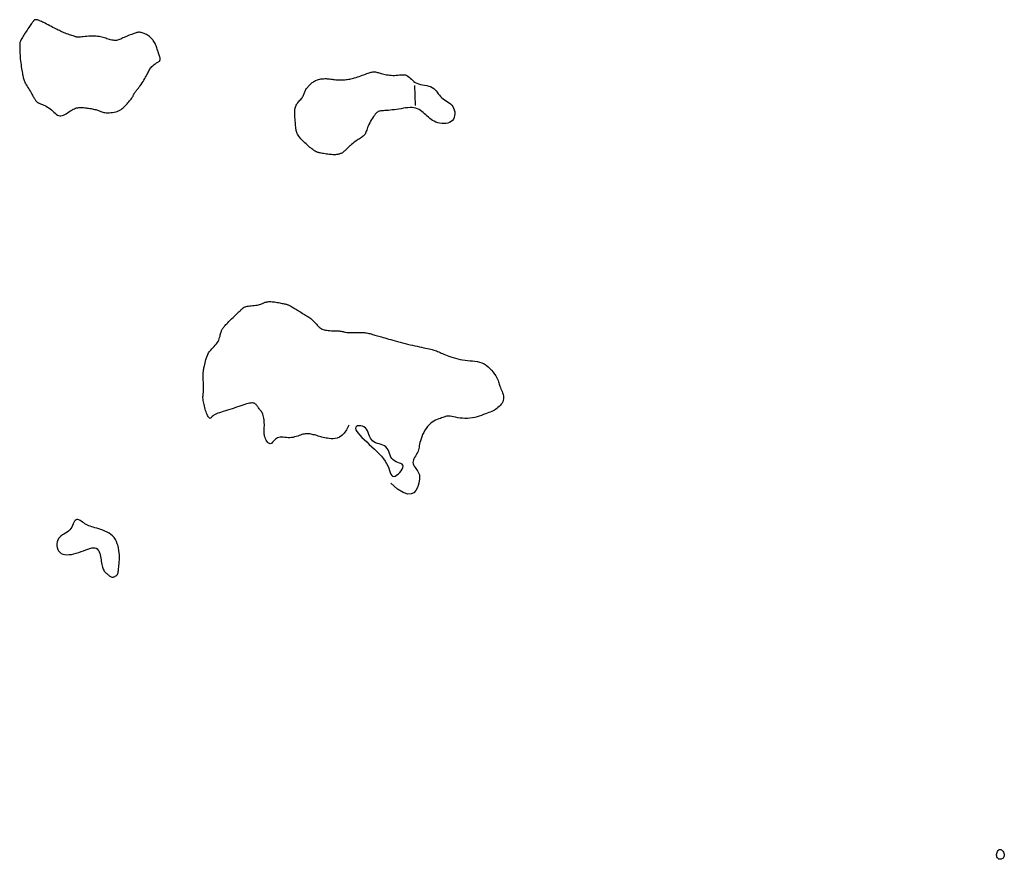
# Model space of a CAD drawing. Header units: millimetres. Extents: x 32690613 to 32693367, y 5343692 to 5344708.
# Tile 863 of 1009: x 32693208 to 32693258, y 5344153 to 5344196. Entities that reach past the tile are written whole.
import ezdxf

# ---------------------------------------------------------------- set-up
doc = ezdxf.new("R2010")
doc.units = ezdxf.units.MM
doc.header["$LTSCALE"] = 20
doc.layers.add('02-DGM_HL_492.00', color=82, linetype='Continuous')
doc.layers.add('02-DGM_HL_492.50', color=92, linetype='Continuous')

msp = doc.modelspace()

# ---------------------------------------------------------------- linework, layer by layer
at = {"layer": '02-DGM_HL_492.00', "elevation": 492, "flags": 128}
msp.add_lwpolyline([(32693212.118, 5344170.107), (32693212.027, 5344170.133), (32693211.943, 5344170.159), (32693211.865, 5344170.183), (32693211.791, 5344170.209), (32693211.722, 5344170.235), (32693211.655, 5344170.265), (32693211.59, 5344170.297), (32693211.526, 5344170.334), (32693211.462, 5344170.375), (32693211.398, 5344170.418), (32693211.336, 5344170.46), (32693211.276, 5344170.498), (32693211.219, 5344170.528), (32693211.166, 5344170.546), (32693211.117, 5344170.551), (32693211.073, 5344170.538), (32693211.035, 5344170.506), (32693211.001, 5344170.457), (32693210.968, 5344170.396), (32693210.935, 5344170.325), (32693210.9, 5344170.248), (32693210.861, 5344170.171), (32693210.814, 5344170.095), (32693210.759, 5344170.026), (32693210.694, 5344169.965), (32693210.622, 5344169.912), (32693210.544, 5344169.864), (32693210.465, 5344169.816), (32693210.387, 5344169.768), (32693210.314, 5344169.715), (32693210.248, 5344169.656), (32693210.193, 5344169.587), (32693210.15, 5344169.506), (32693210.122, 5344169.417), (32693210.107, 5344169.322), (32693210.106, 5344169.225), (32693210.12, 5344169.131), (32693210.148, 5344169.042), (32693210.19, 5344168.961), (32693210.248, 5344168.894), (32693210.32, 5344168.842), (32693210.405, 5344168.805), (32693210.501, 5344168.782), (32693210.607, 5344168.772), (32693210.72, 5344168.775), (32693210.838, 5344168.788), (32693210.96, 5344168.811), (32693211.084, 5344168.843), (32693211.207, 5344168.883), (32693211.329, 5344168.927), (32693211.447, 5344168.973), (32693211.561, 5344169.018), (32693211.67, 5344169.059), (32693211.772, 5344169.093), (32693211.865, 5344169.117), (32693211.948, 5344169.127), (32693212.021, 5344169.122), (32693212.083, 5344169.103), (32693212.137, 5344169.071), (32693212.181, 5344169.027), (32693212.219, 5344168.973), (32693212.25, 5344168.91), (32693212.275, 5344168.841), (32693212.296, 5344168.765), (32693212.313, 5344168.686), (32693212.327, 5344168.604), (32693212.339, 5344168.522), (32693212.35, 5344168.439), (32693212.361, 5344168.359), (32693212.373, 5344168.282), (32693212.387, 5344168.21), (32693212.404, 5344168.144), (32693212.423, 5344168.086), (32693212.446, 5344168.035), (32693212.472, 5344167.99), (32693212.5, 5344167.95), (32693212.529, 5344167.914), (32693212.56, 5344167.881), (32693212.592, 5344167.849), (32693212.625, 5344167.819), (32693212.657, 5344167.789), (32693212.69, 5344167.76), (32693212.722, 5344167.733), (32693212.754, 5344167.707), (32693212.786, 5344167.685), (32693212.818, 5344167.666), (32693212.85, 5344167.653), (32693212.882, 5344167.644), (32693212.913, 5344167.641), (32693212.944, 5344167.643), (32693212.974, 5344167.65), (32693213.002, 5344167.66), (32693213.029, 5344167.672), (32693213.054, 5344167.685), (32693213.076, 5344167.699), (32693213.096, 5344167.713), (32693213.113, 5344167.725), (32693213.128, 5344167.737), (32693213.139, 5344167.747), (32693213.149, 5344167.756), (32693213.157, 5344167.764), (32693213.163, 5344167.772), (32693213.168, 5344167.78), (32693213.173, 5344167.787), (32693213.176, 5344167.794), (32693213.179, 5344167.801), (32693213.182, 5344167.808), (32693213.184, 5344167.815), (32693213.186, 5344167.823), (32693213.188, 5344167.831), (32693213.19, 5344167.839), (32693213.192, 5344167.848), (32693213.195, 5344167.857), (32693213.197, 5344167.869), (32693213.2, 5344167.885), (32693213.203, 5344167.905), (32693213.207, 5344167.932), (32693213.212, 5344167.968), (32693213.218, 5344168.013), (32693213.226, 5344168.07), (32693213.234, 5344168.139), (32693213.243, 5344168.22), (32693213.251, 5344168.31), (32693213.258, 5344168.409), (32693213.262, 5344168.515), (32693213.264, 5344168.626), (32693213.261, 5344168.742), (32693213.254, 5344168.86), (32693213.24, 5344168.979), (32693213.22, 5344169.098), (32693213.193, 5344169.215), (32693213.158, 5344169.329), (32693213.114, 5344169.438), (32693213.06, 5344169.541), (32693212.997, 5344169.636), (32693212.922, 5344169.721), (32693212.837, 5344169.796), (32693212.742, 5344169.861), (32693212.641, 5344169.918), (32693212.535, 5344169.967), (32693212.428, 5344170.009), (32693212.321, 5344170.046), (32693212.217, 5344170.078)], close=True, dxfattribs=at)
at = {"layer": '02-DGM_HL_492.50', "elevation": 492.5, "flags": 128}
for points in [[(32693211.997, 5344194.942), (32693211.906, 5344194.942), (32693211.811, 5344194.939), (32693211.715, 5344194.934), (32693211.62, 5344194.927), (32693211.527, 5344194.919), (32693211.441, 5344194.911), (32693211.362, 5344194.903), (32693211.294, 5344194.897), (32693211.237, 5344194.893), (32693211.191, 5344194.892), (32693211.152, 5344194.892), (32693211.118, 5344194.896), (32693211.085, 5344194.901), (32693211.052, 5344194.91), (32693211.016, 5344194.921), (32693210.974, 5344194.935), (32693210.924, 5344194.951), (32693210.867, 5344194.97), (32693210.804, 5344194.991), (32693210.738, 5344195.014), (32693210.669, 5344195.038), (32693210.6, 5344195.063), (32693210.532, 5344195.089), (32693210.467, 5344195.114), (32693210.405, 5344195.14), (32693210.346, 5344195.165), (32693210.289, 5344195.191), (32693210.233, 5344195.218), (32693210.175, 5344195.247), (32693210.115, 5344195.277), (32693210.052, 5344195.31), (32693209.984, 5344195.345), (32693209.91, 5344195.384), (32693209.832, 5344195.424), (32693209.751, 5344195.466), (32693209.67, 5344195.508), (32693209.591, 5344195.548), (32693209.515, 5344195.587), (32693209.444, 5344195.622), (32693209.38, 5344195.653), (32693209.325, 5344195.68), (32693209.278, 5344195.701), (32693209.238, 5344195.718), (32693209.205, 5344195.731), (32693209.177, 5344195.742), (32693209.154, 5344195.75), (32693209.134, 5344195.756), (32693209.117, 5344195.76), (32693209.102, 5344195.763), (32693209.089, 5344195.766), (32693209.077, 5344195.768), (32693209.067, 5344195.769), (32693209.057, 5344195.77), (32693209.048, 5344195.77), (32693209.04, 5344195.77), (32693209.031, 5344195.769), (32693209.023, 5344195.769), (32693209.015, 5344195.768), (32693209.008, 5344195.766), (32693209, 5344195.765), (32693208.992, 5344195.762), (32693208.984, 5344195.759), (32693208.977, 5344195.756), (32693208.969, 5344195.751), (32693208.961, 5344195.746), (32693208.953, 5344195.739), (32693208.944, 5344195.73), (32693208.932, 5344195.717), (32693208.919, 5344195.701), (32693208.903, 5344195.68), (32693208.883, 5344195.653), (32693208.859, 5344195.62), (32693208.831, 5344195.581), (32693208.799, 5344195.535), (32693208.764, 5344195.484), (32693208.726, 5344195.429), (32693208.686, 5344195.37), (32693208.644, 5344195.309), (32693208.602, 5344195.245), (32693208.56, 5344195.181), (32693208.519, 5344195.117), (32693208.479, 5344195.054), (32693208.44, 5344194.992), (32693208.404, 5344194.933), (32693208.37, 5344194.876), (32693208.339, 5344194.823), (32693208.312, 5344194.774), (32693208.289, 5344194.73), (32693208.271, 5344194.691), (32693208.256, 5344194.657), (32693208.245, 5344194.623), (32693208.238, 5344194.589), (32693208.233, 5344194.553), (32693208.231, 5344194.512), (32693208.23, 5344194.463), (32693208.23, 5344194.406), (32693208.232, 5344194.338), (32693208.234, 5344194.261), (32693208.237, 5344194.176), (32693208.242, 5344194.084), (32693208.247, 5344193.988), (32693208.254, 5344193.888), (32693208.262, 5344193.788), (32693208.272, 5344193.687), (32693208.284, 5344193.588), (32693208.296, 5344193.491), (32693208.31, 5344193.398), (32693208.323, 5344193.308), (32693208.337, 5344193.224), (32693208.351, 5344193.145), (32693208.364, 5344193.072), (32693208.376, 5344193.006), (32693208.387, 5344192.947), (32693208.397, 5344192.895), (32693208.408, 5344192.847), (32693208.42, 5344192.801), (32693208.434, 5344192.756), (32693208.451, 5344192.71), (32693208.471, 5344192.661), (32693208.497, 5344192.608), (32693208.528, 5344192.548), (32693208.563, 5344192.484), (32693208.602, 5344192.417), (32693208.643, 5344192.347), (32693208.685, 5344192.277), (32693208.727, 5344192.208), (32693208.767, 5344192.141), (32693208.806, 5344192.077), (32693208.841, 5344192.019), (32693208.872, 5344191.965), (32693208.901, 5344191.916), (32693208.926, 5344191.872), (32693208.95, 5344191.832), (32693208.971, 5344191.796), (32693208.989, 5344191.764), (32693209.006, 5344191.737), (32693209.022, 5344191.712), (32693209.036, 5344191.692), (32693209.049, 5344191.674), (32693209.061, 5344191.659), (32693209.072, 5344191.646), (32693209.083, 5344191.634), (32693209.094, 5344191.624), (32693209.105, 5344191.615), (32693209.116, 5344191.607), (32693209.128, 5344191.599), (32693209.142, 5344191.591), (32693209.16, 5344191.582), (32693209.182, 5344191.571), (32693209.208, 5344191.56), (32693209.241, 5344191.546), (32693209.281, 5344191.53), (32693209.329, 5344191.511), (32693209.383, 5344191.488), (32693209.443, 5344191.462), (32693209.507, 5344191.433), (32693209.573, 5344191.399), (32693209.641, 5344191.36), (32693209.708, 5344191.317), (32693209.774, 5344191.269), (32693209.837, 5344191.215), (32693209.898, 5344191.159), (32693209.957, 5344191.103), (32693210.015, 5344191.049), (32693210.073, 5344191.001), (32693210.131, 5344190.961), (32693210.19, 5344190.931), (32693210.25, 5344190.916), (32693210.312, 5344190.915), (32693210.375, 5344190.928), (32693210.44, 5344190.952), (32693210.505, 5344190.984), (32693210.57, 5344191.023), (32693210.635, 5344191.065), (32693210.698, 5344191.108), (32693210.76, 5344191.15), (32693210.82, 5344191.188), (32693210.878, 5344191.222), (32693210.936, 5344191.251), (32693210.992, 5344191.277), (32693211.048, 5344191.298), (32693211.104, 5344191.315), (32693211.16, 5344191.328), (32693211.217, 5344191.337), (32693211.276, 5344191.342), (32693211.335, 5344191.343), (32693211.396, 5344191.341), (32693211.457, 5344191.336), (32693211.519, 5344191.329), (32693211.582, 5344191.321), (32693211.644, 5344191.311), (32693211.707, 5344191.301), (32693211.77, 5344191.291), (32693211.832, 5344191.281), (32693211.894, 5344191.27), (32693211.953, 5344191.259), (32693212.011, 5344191.247), (32693212.066, 5344191.235), (32693212.117, 5344191.221), (32693212.165, 5344191.206), (32693212.209, 5344191.19), (32693212.25, 5344191.173), (32693212.29, 5344191.156), (32693212.331, 5344191.139), (32693212.374, 5344191.123), (32693212.42, 5344191.108), (32693212.472, 5344191.095), (32693212.531, 5344191.085), (32693212.598, 5344191.078), (32693212.672, 5344191.074), (32693212.75, 5344191.075), (32693212.832, 5344191.079), (32693212.915, 5344191.087), (32693212.997, 5344191.1), (32693213.078, 5344191.118), (32693213.154, 5344191.141), (32693213.224, 5344191.169), (32693213.289, 5344191.203), (32693213.35, 5344191.24), (32693213.407, 5344191.281), (32693213.46, 5344191.326), (32693213.51, 5344191.373), (32693213.559, 5344191.421), (32693213.606, 5344191.471), (32693213.652, 5344191.522), (32693213.697, 5344191.573), (32693213.741, 5344191.623), (32693213.781, 5344191.673), (32693213.819, 5344191.721), (32693213.854, 5344191.766), (32693213.885, 5344191.81), (32693213.911, 5344191.849), (32693213.933, 5344191.886), (32693213.95, 5344191.919), (32693213.965, 5344191.948), (32693213.977, 5344191.976), (32693213.988, 5344192.001), (32693213.998, 5344192.025), (32693214.009, 5344192.047), (32693214.021, 5344192.069), (32693214.035, 5344192.09), (32693214.052, 5344192.112), (32693214.071, 5344192.136), (32693214.094, 5344192.163), (32693214.12, 5344192.193), (32693214.15, 5344192.229), (32693214.184, 5344192.271), (32693214.222, 5344192.319), (32693214.265, 5344192.376), (32693214.311, 5344192.439), (32693214.359, 5344192.507), (32693214.408, 5344192.579), (32693214.457, 5344192.652), (32693214.504, 5344192.725), (32693214.548, 5344192.796), (32693214.588, 5344192.864), (32693214.622, 5344192.928), (32693214.653, 5344192.987), (32693214.68, 5344193.042), (32693214.705, 5344193.094), (32693214.729, 5344193.143), (32693214.753, 5344193.189), (32693214.779, 5344193.234), (32693214.807, 5344193.277), (32693214.838, 5344193.32), (32693214.872, 5344193.361), (32693214.909, 5344193.401), (32693214.947, 5344193.439), (32693214.986, 5344193.475), (32693215.025, 5344193.508), (32693215.064, 5344193.538), (32693215.102, 5344193.566), (32693215.139, 5344193.59), (32693215.173, 5344193.611), (32693215.205, 5344193.63), (32693215.234, 5344193.648), (32693215.26, 5344193.665), (32693215.282, 5344193.683), (32693215.299, 5344193.701), (32693215.312, 5344193.722), (32693215.321, 5344193.744), (32693215.324, 5344193.768), (32693215.324, 5344193.794), (32693215.321, 5344193.82), (32693215.316, 5344193.847), (32693215.309, 5344193.874), (32693215.301, 5344193.899), (32693215.293, 5344193.924), (32693215.285, 5344193.947), (32693215.277, 5344193.969), (32693215.269, 5344193.991), (32693215.26, 5344194.015), (32693215.251, 5344194.04), (32693215.241, 5344194.069), (32693215.231, 5344194.102), (32693215.218, 5344194.141), (32693215.204, 5344194.185), (32693215.189, 5344194.234), (32693215.172, 5344194.287), (32693215.154, 5344194.342), (32693215.133, 5344194.399), (32693215.112, 5344194.457), (32693215.088, 5344194.514), (32693215.063, 5344194.568), (32693215.036, 5344194.62), (32693215.007, 5344194.668), (32693214.976, 5344194.715), (32693214.943, 5344194.758), (32693214.907, 5344194.8), (32693214.868, 5344194.839), (32693214.826, 5344194.877), (32693214.781, 5344194.914), (32693214.732, 5344194.949), (32693214.681, 5344194.983), (32693214.628, 5344195.015), (32693214.574, 5344195.044), (32693214.52, 5344195.07), (32693214.467, 5344195.092), (32693214.416, 5344195.11), (32693214.367, 5344195.123), (32693214.321, 5344195.131), (32693214.278, 5344195.134), (32693214.235, 5344195.133), (32693214.194, 5344195.128), (32693214.151, 5344195.119), (32693214.106, 5344195.106), (32693214.059, 5344195.091), (32693214.007, 5344195.073), (32693213.951, 5344195.053), (32693213.891, 5344195.03), (32693213.828, 5344195.007), (32693213.762, 5344194.982), (32693213.696, 5344194.956), (32693213.63, 5344194.929), (32693213.565, 5344194.902), (32693213.502, 5344194.874), (32693213.442, 5344194.847), (32693213.385, 5344194.821), (32693213.329, 5344194.796), (32693213.275, 5344194.773), (32693213.221, 5344194.754), (32693213.168, 5344194.739), (32693213.113, 5344194.728), (32693213.058, 5344194.723), (32693213.001, 5344194.724), (32693212.942, 5344194.73), (32693212.882, 5344194.741), (32693212.821, 5344194.755), (32693212.759, 5344194.772), (32693212.696, 5344194.791), (32693212.633, 5344194.812), (32693212.57, 5344194.832), (32693212.507, 5344194.852), (32693212.442, 5344194.871), (32693212.377, 5344194.889), (32693212.308, 5344194.905), (32693212.237, 5344194.919), (32693212.162, 5344194.93), (32693212.082, 5344194.937)], [(32693223.209, 5344192.721), (32693223.262, 5344192.74), (32693223.318, 5344192.756), (32693223.378, 5344192.77), (32693223.44, 5344192.781), (32693223.503, 5344192.789), (32693223.568, 5344192.794), (32693223.632, 5344192.796), (32693223.695, 5344192.796), (32693223.757, 5344192.792), (32693223.818, 5344192.787), (32693223.878, 5344192.779), (32693223.937, 5344192.771), (32693223.997, 5344192.762), (32693224.058, 5344192.753), (32693224.119, 5344192.746), (32693224.182, 5344192.739), (32693224.246, 5344192.735), (32693224.312, 5344192.732), (32693224.379, 5344192.731), (32693224.446, 5344192.732), (32693224.513, 5344192.735), (32693224.58, 5344192.739), (32693224.645, 5344192.744), (32693224.708, 5344192.75), (32693224.769, 5344192.758), (32693224.829, 5344192.767), (32693224.889, 5344192.777), (32693224.949, 5344192.789), (32693225.01, 5344192.803), (32693225.073, 5344192.819), (32693225.14, 5344192.838), (32693225.21, 5344192.859), (32693225.285, 5344192.884), (32693225.364, 5344192.91), (32693225.444, 5344192.938), (32693225.524, 5344192.967), (32693225.603, 5344192.995), (32693225.679, 5344193.022), (32693225.75, 5344193.047), (32693225.816, 5344193.07), (32693225.874, 5344193.09), (32693225.925, 5344193.106), (32693225.971, 5344193.119), (32693226.013, 5344193.128), (32693226.052, 5344193.135), (32693226.089, 5344193.138), (32693226.124, 5344193.139), (32693226.161, 5344193.136), (32693226.198, 5344193.131), (32693226.237, 5344193.124), (32693226.279, 5344193.114), (32693226.323, 5344193.102), (32693226.371, 5344193.089), (32693226.423, 5344193.074), (32693226.479, 5344193.059), (32693226.539, 5344193.043), (32693226.605, 5344193.026), (32693226.675, 5344193.01), (32693226.749, 5344192.996), (32693226.827, 5344192.982), (32693226.907, 5344192.972), (32693226.988, 5344192.964), (32693227.071, 5344192.96), (32693227.154, 5344192.961), (32693227.237, 5344192.967), (32693227.32, 5344192.975), (32693227.401, 5344192.984), (32693227.48, 5344192.991), (32693227.556, 5344192.995), (32693227.63, 5344192.991), (32693227.7, 5344192.98), (32693227.766, 5344192.957), (32693227.828, 5344192.922), (32693227.886, 5344192.877), (32693227.944, 5344192.825), (32693228.003, 5344192.768), (32693228.064, 5344192.711), (32693228.13, 5344192.655), (32693228.202, 5344192.604), (32693228.282, 5344192.56), (32693228.371, 5344192.527), (32693228.468, 5344192.501), (32693228.57, 5344192.481), (32693228.673, 5344192.463), (32693228.776, 5344192.444), (32693228.876, 5344192.421), (32693228.969, 5344192.393), (32693229.054, 5344192.354), (32693229.129, 5344192.305), (32693229.195, 5344192.246), (32693229.254, 5344192.18), (32693229.309, 5344192.109), (32693229.362, 5344192.036), (32693229.416, 5344191.964), (32693229.472, 5344191.895), (32693229.533, 5344191.831), (32693229.602, 5344191.775), (32693229.675, 5344191.724), (32693229.751, 5344191.676), (32693229.828, 5344191.629), (32693229.903, 5344191.58), (32693229.973, 5344191.526), (32693230.038, 5344191.465), (32693230.093, 5344191.394), (32693230.137, 5344191.312), (32693230.169, 5344191.222), (32693230.189, 5344191.126), (32693230.196, 5344191.028), (32693230.188, 5344190.932), (32693230.167, 5344190.84), (32693230.131, 5344190.757), (32693230.079, 5344190.685), (32693230.011, 5344190.627), (32693229.93, 5344190.584), (32693229.839, 5344190.554), (32693229.74, 5344190.536), (32693229.638, 5344190.53), (32693229.533, 5344190.534), (32693229.431, 5344190.549), (32693229.332, 5344190.572), (32693229.241, 5344190.604), (32693229.156, 5344190.642), (32693229.077, 5344190.687), (32693229.003, 5344190.737), (32693228.932, 5344190.79), (32693228.864, 5344190.847), (32693228.798, 5344190.906), (32693228.733, 5344190.966), (32693228.668, 5344191.026), (32693228.602, 5344191.084), (32693228.534, 5344191.139), (32693228.464, 5344191.191), (32693228.39, 5344191.237), (32693228.311, 5344191.275), (32693228.226, 5344191.306), (32693228.135, 5344191.326), (32693228.038, 5344191.336), (32693227.934, 5344191.336), (32693227.825, 5344191.329), (32693227.713, 5344191.316), (32693227.598, 5344191.299), (32693227.483, 5344191.279), (32693227.368, 5344191.26), (32693227.255, 5344191.242), (32693227.144, 5344191.226), (32693227.038, 5344191.214), (32693226.936, 5344191.203), (32693226.84, 5344191.195), (32693226.749, 5344191.188), (32693226.666, 5344191.182), (32693226.591, 5344191.177), (32693226.524, 5344191.171), (32693226.466, 5344191.165), (32693226.415, 5344191.158), (32693226.371, 5344191.147), (32693226.331, 5344191.131), (32693226.294, 5344191.11), (32693226.257, 5344191.082), (32693226.22, 5344191.046), (32693226.18, 5344190.999), (32693226.136, 5344190.943), (32693226.09, 5344190.877), (32693226.042, 5344190.804), (32693225.993, 5344190.726), (32693225.946, 5344190.645), (32693225.901, 5344190.563), (32693225.86, 5344190.483), (32693225.824, 5344190.405), (32693225.795, 5344190.333), (32693225.77, 5344190.266), (32693225.748, 5344190.203), (32693225.729, 5344190.146), (32693225.71, 5344190.092), (32693225.689, 5344190.044), (32693225.666, 5344189.999), (32693225.639, 5344189.958), (32693225.607, 5344189.922), (32693225.569, 5344189.887), (32693225.527, 5344189.855), (32693225.481, 5344189.824), (32693225.431, 5344189.793), (32693225.379, 5344189.761), (32693225.325, 5344189.728), (32693225.269, 5344189.691), (32693225.212, 5344189.652), (32693225.154, 5344189.609), (32693225.097, 5344189.565), (32693225.041, 5344189.519), (32693224.986, 5344189.472), (32693224.933, 5344189.426), (32693224.883, 5344189.381), (32693224.836, 5344189.337), (32693224.792, 5344189.296), (32693224.752, 5344189.257), (32693224.715, 5344189.221), (32693224.68, 5344189.188), (32693224.647, 5344189.157), (32693224.615, 5344189.128), (32693224.584, 5344189.102), (32693224.554, 5344189.079), (32693224.523, 5344189.058), (32693224.493, 5344189.04), (32693224.461, 5344189.024), (32693224.43, 5344189.01), (32693224.397, 5344188.998), (32693224.364, 5344188.987), (32693224.329, 5344188.979), (32693224.294, 5344188.971), (32693224.257, 5344188.965), (32693224.218, 5344188.961), (32693224.177, 5344188.958), (32693224.133, 5344188.956), (32693224.086, 5344188.956), (32693224.035, 5344188.957), (32693223.979, 5344188.96), (32693223.919, 5344188.965), (32693223.854, 5344188.972), (32693223.785, 5344188.98), (32693223.715, 5344188.99), (32693223.644, 5344189), (32693223.575, 5344189.012), (32693223.509, 5344189.023), (32693223.448, 5344189.035), (32693223.394, 5344189.046), (32693223.349, 5344189.057), (32693223.31, 5344189.067), (32693223.277, 5344189.077), (32693223.25, 5344189.088), (32693223.225, 5344189.098), (32693223.203, 5344189.108), (32693223.183, 5344189.119), (32693223.162, 5344189.13), (32693223.14, 5344189.142), (32693223.116, 5344189.156), (32693223.088, 5344189.173), (32693223.058, 5344189.193), (32693223.023, 5344189.217), (32693222.982, 5344189.247), (32693222.936, 5344189.283), (32693222.883, 5344189.326), (32693222.823, 5344189.378), (32693222.758, 5344189.435), (32693222.689, 5344189.498), (32693222.619, 5344189.564), (32693222.55, 5344189.631), (32693222.485, 5344189.699), (32693222.424, 5344189.765), (32693222.37, 5344189.828), (32693222.325, 5344189.886), (32693222.289, 5344189.939), (32693222.26, 5344189.988), (32693222.237, 5344190.032), (32693222.22, 5344190.072), (32693222.207, 5344190.108), (32693222.198, 5344190.14), (32693222.191, 5344190.167), (32693222.186, 5344190.191), (32693222.182, 5344190.213), (32693222.179, 5344190.235), (32693222.176, 5344190.26), (32693222.173, 5344190.289), (32693222.17, 5344190.326), (32693222.166, 5344190.371), (32693222.16, 5344190.427), (32693222.154, 5344190.495), (32693222.146, 5344190.574), (32693222.137, 5344190.66), (32693222.13, 5344190.752), (32693222.123, 5344190.845), (32693222.118, 5344190.937), (32693222.115, 5344191.026), (32693222.115, 5344191.109), (32693222.118, 5344191.183), (32693222.125, 5344191.25), (32693222.136, 5344191.309), (32693222.15, 5344191.363), (32693222.168, 5344191.412), (32693222.19, 5344191.457), (32693222.214, 5344191.5), (32693222.243, 5344191.541), (32693222.274, 5344191.582), (32693222.308, 5344191.623), (32693222.344, 5344191.663), (32693222.38, 5344191.704), (32693222.416, 5344191.745), (32693222.45, 5344191.786), (32693222.482, 5344191.828), (32693222.51, 5344191.87), (32693222.534, 5344191.913), (32693222.554, 5344191.957), (32693222.573, 5344192), (32693222.589, 5344192.044), (32693222.605, 5344192.087), (32693222.622, 5344192.13), (32693222.639, 5344192.172), (32693222.66, 5344192.213), (32693222.683, 5344192.252), (32693222.709, 5344192.29), (32693222.738, 5344192.327), (32693222.769, 5344192.363), (32693222.801, 5344192.398), (32693222.834, 5344192.432), (32693222.867, 5344192.465), (32693222.901, 5344192.498), (32693222.934, 5344192.53), (32693222.968, 5344192.562), (32693223.002, 5344192.593), (32693223.038, 5344192.622), (32693223.076, 5344192.65), (32693223.117, 5344192.676), (32693223.161, 5344192.7)], [(32693225.88, 5344174.342), (32693226.01, 5344174.222), (32693226.137, 5344174.102), (32693226.261, 5344173.981), (32693226.379, 5344173.861), (32693226.488, 5344173.74), (32693226.589, 5344173.619), (32693226.677, 5344173.497), (32693226.752, 5344173.375), (32693226.812, 5344173.253), (32693226.86, 5344173.134), (32693226.901, 5344173.023), (32693226.936, 5344172.924), (32693226.972, 5344172.84), (32693227.01, 5344172.775), (32693227.055, 5344172.735), (32693227.111, 5344172.722), (32693227.18, 5344172.739), (32693227.257, 5344172.782), (32693227.338, 5344172.845), (32693227.416, 5344172.921), (32693227.486, 5344173.005), (32693227.542, 5344173.091), (32693227.579, 5344173.171), (32693227.591, 5344173.241), (32693227.574, 5344173.296), (32693227.533, 5344173.338), (32693227.472, 5344173.371), (32693227.397, 5344173.4), (32693227.315, 5344173.429), (32693227.231, 5344173.461), (32693227.15, 5344173.502), (32693227.078, 5344173.555), (32693227.02, 5344173.622), (32693226.974, 5344173.702), (32693226.934, 5344173.789), (32693226.899, 5344173.881), (32693226.863, 5344173.973), (32693226.824, 5344174.061), (32693226.777, 5344174.14), (32693226.719, 5344174.208), (32693226.648, 5344174.26), (32693226.565, 5344174.301), (32693226.474, 5344174.333), (32693226.38, 5344174.361), (32693226.286, 5344174.389), (32693226.195, 5344174.422), (32693226.112, 5344174.462), (32693226.04, 5344174.515), (32693225.982, 5344174.582), (32693225.935, 5344174.662), (32693225.896, 5344174.75), (32693225.861, 5344174.841), (32693225.825, 5344174.933), (32693225.786, 5344175.021), (32693225.739, 5344175.1), (32693225.681, 5344175.168), (32693225.61, 5344175.22), (32693225.529, 5344175.256), (32693225.445, 5344175.276), (32693225.364, 5344175.281), (32693225.291, 5344175.27), (32693225.232, 5344175.244), (32693225.194, 5344175.204), (32693225.181, 5344175.148), (32693225.199, 5344175.079), (32693225.245, 5344174.997), (32693225.314, 5344174.904), (32693225.403, 5344174.803), (32693225.509, 5344174.694), (32693225.626, 5344174.579), (32693225.751, 5344174.461)], [(32693257.547, 5344153.604), (32693257.549, 5344153.652), (32693257.558, 5344153.703), (32693257.573, 5344153.752), (32693257.594, 5344153.799), (32693257.619, 5344153.839), (32693257.648, 5344153.872), (32693257.681, 5344153.894), (32693257.716, 5344153.902), (32693257.753, 5344153.896), (32693257.791, 5344153.877), (32693257.827, 5344153.847), (32693257.861, 5344153.809), (32693257.89, 5344153.765), (32693257.913, 5344153.717), (32693257.929, 5344153.667), (32693257.936, 5344153.619), (32693257.933, 5344153.574), (32693257.92, 5344153.533), (32693257.9, 5344153.497), (32693257.874, 5344153.465), (32693257.843, 5344153.44), (32693257.809, 5344153.421), (32693257.773, 5344153.408), (32693257.736, 5344153.403), (32693257.7, 5344153.405), (32693257.666, 5344153.415), (32693257.635, 5344153.432), (32693257.607, 5344153.455), (32693257.583, 5344153.484), (32693257.565, 5344153.519), (32693257.553, 5344153.559)]]:
    msp.add_lwpolyline(points, close=True, dxfattribs=at)
for points in [[(32693228.214, 5344191.446), (32693228.175, 5344192.445)], [(32693224.842, 5344175.302), (32693224.726, 5344175.077), (32693224.608, 5344174.907), (32693224.491, 5344174.785), (32693224.375, 5344174.703), (32693224.262, 5344174.654), (32693224.153, 5344174.63), (32693224.049, 5344174.624), (32693223.951, 5344174.628), (32693223.86, 5344174.636), (32693223.777, 5344174.647), (32693223.699, 5344174.659), (32693223.626, 5344174.674), (32693223.557, 5344174.69), (32693223.49, 5344174.707), (32693223.426, 5344174.725), (32693223.363, 5344174.744), (32693223.299, 5344174.762), (32693223.236, 5344174.78), (32693223.174, 5344174.797), (32693223.113, 5344174.814), (32693223.053, 5344174.829), (32693222.995, 5344174.843), (32693222.939, 5344174.854), (32693222.885, 5344174.864), (32693222.834, 5344174.871), (32693222.784, 5344174.875), (32693222.736, 5344174.877), (32693222.687, 5344174.875), (32693222.637, 5344174.87), (32693222.584, 5344174.861), (32693222.529, 5344174.848), (32693222.47, 5344174.831), (32693222.405, 5344174.81), (32693222.337, 5344174.786), (32693222.264, 5344174.761), (32693222.188, 5344174.737), (32693222.11, 5344174.714), (32693222.029, 5344174.695), (32693221.947, 5344174.681), (32693221.864, 5344174.674), (32693221.781, 5344174.674), (32693221.698, 5344174.68), (32693221.616, 5344174.689), (32693221.537, 5344174.697), (32693221.46, 5344174.703), (32693221.386, 5344174.702), (32693221.317, 5344174.693), (32693221.253, 5344174.672), (32693221.194, 5344174.639), (32693221.14, 5344174.595), (32693221.09, 5344174.545), (32693221.044, 5344174.495), (32693221, 5344174.447), (32693220.958, 5344174.408), (32693220.917, 5344174.38), (32693220.875, 5344174.369), (32693220.833, 5344174.377), (32693220.792, 5344174.403), (32693220.751, 5344174.443), (32693220.712, 5344174.494), (32693220.677, 5344174.554), (32693220.645, 5344174.618), (32693220.618, 5344174.683), (32693220.596, 5344174.747), (32693220.582, 5344174.806), (32693220.572, 5344174.863), (32693220.568, 5344174.916), (32693220.567, 5344174.97), (32693220.569, 5344175.024), (32693220.572, 5344175.08), (32693220.575, 5344175.14), (32693220.579, 5344175.205), (32693220.58, 5344175.276), (32693220.58, 5344175.351), (32693220.578, 5344175.429), (32693220.574, 5344175.509), (32693220.567, 5344175.587), (32693220.557, 5344175.663), (32693220.544, 5344175.735), (32693220.527, 5344175.8), (32693220.508, 5344175.859), (32693220.485, 5344175.91), (32693220.46, 5344175.955), (32693220.433, 5344175.997), (32693220.405, 5344176.034), (32693220.376, 5344176.07), (32693220.348, 5344176.105), (32693220.32, 5344176.14), (32693220.293, 5344176.176), (32693220.267, 5344176.212), (32693220.241, 5344176.248), (32693220.215, 5344176.283), (32693220.189, 5344176.316), (32693220.161, 5344176.347), (32693220.132, 5344176.373), (32693220.101, 5344176.395), (32693220.068, 5344176.412), (32693220.031, 5344176.424), (32693219.99, 5344176.43), (32693219.943, 5344176.431), (32693219.891, 5344176.426), (32693219.831, 5344176.416), (32693219.762, 5344176.4), (32693219.685, 5344176.379), (32693219.598, 5344176.352), (32693219.502, 5344176.321), (32693219.399, 5344176.286), (32693219.29, 5344176.249), (32693219.178, 5344176.21), (32693219.064, 5344176.171), (32693218.948, 5344176.133), (32693218.834, 5344176.096), (32693218.722, 5344176.061), (32693218.614, 5344176.029), (32693218.51, 5344175.998), (32693218.412, 5344175.968), (32693218.32, 5344175.938), (32693218.236, 5344175.908), (32693218.16, 5344175.877), (32693218.093, 5344175.844), (32693218.037, 5344175.81), (32693217.99, 5344175.775), (32693217.95, 5344175.742), (32693217.917, 5344175.712), (32693217.889, 5344175.688), (32693217.863, 5344175.671), (32693217.84, 5344175.663), (32693217.817, 5344175.667), (32693217.793, 5344175.683), (32693217.768, 5344175.71), (32693217.743, 5344175.748), (32693217.718, 5344175.795), (32693217.692, 5344175.85), (32693217.667, 5344175.911), (32693217.642, 5344175.978), (32693217.618, 5344176.048), (32693217.595, 5344176.121), (32693217.573, 5344176.196), (32693217.553, 5344176.272), (32693217.535, 5344176.347), (32693217.519, 5344176.421), (32693217.505, 5344176.493), (32693217.495, 5344176.562), (32693217.487, 5344176.627), (32693217.483, 5344176.687), (32693217.483, 5344176.742), (32693217.484, 5344176.793), (32693217.487, 5344176.841), (32693217.492, 5344176.885), (32693217.497, 5344176.926), (32693217.502, 5344176.966), (32693217.506, 5344177.003), (32693217.509, 5344177.039), (32693217.511, 5344177.075), (32693217.512, 5344177.112), (32693217.512, 5344177.151), (32693217.512, 5344177.193), (32693217.51, 5344177.24), (32693217.509, 5344177.292), (32693217.506, 5344177.35), (32693217.504, 5344177.416), (32693217.501, 5344177.488), (32693217.499, 5344177.564), (32693217.496, 5344177.64), (32693217.495, 5344177.717), (32693217.494, 5344177.791), (32693217.494, 5344177.86), (32693217.495, 5344177.922), (32693217.498, 5344177.977), (32693217.502, 5344178.025), (32693217.508, 5344178.068), (32693217.515, 5344178.11), (32693217.523, 5344178.153), (32693217.533, 5344178.198), (32693217.544, 5344178.249), (32693217.556, 5344178.308), (32693217.57, 5344178.375), (32693217.586, 5344178.451), (32693217.605, 5344178.533), (32693217.627, 5344178.618), (32693217.654, 5344178.705), (32693217.686, 5344178.792), (32693217.723, 5344178.876), (32693217.766, 5344178.956), (32693217.816, 5344179.03), (32693217.871, 5344179.099), (32693217.93, 5344179.164), (32693217.99, 5344179.225), (32693218.049, 5344179.286), (32693218.106, 5344179.346), (32693218.159, 5344179.406), (32693218.206, 5344179.469), (32693218.245, 5344179.535), (32693218.277, 5344179.602), (32693218.303, 5344179.671), (32693218.325, 5344179.738), (32693218.343, 5344179.804), (32693218.358, 5344179.866), (32693218.371, 5344179.924), (32693218.384, 5344179.976), (32693218.397, 5344180.021), (32693218.41, 5344180.059), (32693218.424, 5344180.093), (32693218.438, 5344180.122), (32693218.453, 5344180.147), (32693218.468, 5344180.17), (32693218.484, 5344180.192), (32693218.5, 5344180.214), (32693218.516, 5344180.235), (32693218.535, 5344180.259), (32693218.555, 5344180.285), (32693218.58, 5344180.314), (32693218.609, 5344180.347), (32693218.643, 5344180.385), (32693218.685, 5344180.43), (32693218.735, 5344180.481), (32693218.793, 5344180.54), (32693218.858, 5344180.605), (32693218.928, 5344180.673), (32693219, 5344180.743), (32693219.072, 5344180.812), (32693219.141, 5344180.879), (32693219.206, 5344180.941), (32693219.263, 5344180.996), (32693219.313, 5344181.042), (32693219.354, 5344181.081), (32693219.388, 5344181.112), (32693219.416, 5344181.138), (32693219.439, 5344181.16), (32693219.459, 5344181.178), (32693219.476, 5344181.194), (32693219.491, 5344181.209), (32693219.507, 5344181.223), (32693219.523, 5344181.237), (32693219.541, 5344181.251), (32693219.563, 5344181.265), (32693219.59, 5344181.277), (32693219.623, 5344181.289), (32693219.664, 5344181.3), (32693219.715, 5344181.31), (32693219.775, 5344181.319), (32693219.843, 5344181.326), (32693219.917, 5344181.333), (32693219.994, 5344181.341), (32693220.072, 5344181.349), (32693220.148, 5344181.358), (32693220.22, 5344181.368), (32693220.286, 5344181.381), (32693220.344, 5344181.395), (32693220.395, 5344181.412), (32693220.439, 5344181.429), (32693220.48, 5344181.447), (32693220.517, 5344181.465), (32693220.553, 5344181.483), (32693220.589, 5344181.499), (32693220.626, 5344181.512), (32693220.666, 5344181.524), (32693220.709, 5344181.532), (32693220.754, 5344181.539), (32693220.803, 5344181.542), (32693220.855, 5344181.543), (32693220.91, 5344181.542), (32693220.968, 5344181.539), (32693221.029, 5344181.533), (32693221.093, 5344181.525), (32693221.16, 5344181.515), (32693221.227, 5344181.504), (32693221.293, 5344181.492), (32693221.359, 5344181.48), (32693221.421, 5344181.467), (32693221.48, 5344181.455), (32693221.533, 5344181.444), (32693221.58, 5344181.434), (32693221.623, 5344181.425), (32693221.66, 5344181.416), (32693221.695, 5344181.408), (32693221.727, 5344181.398), (32693221.758, 5344181.388), (32693221.788, 5344181.377), (32693221.82, 5344181.364), (32693221.852, 5344181.348), (32693221.887, 5344181.33), (32693221.923, 5344181.31), (32693221.962, 5344181.288), (32693222.003, 5344181.264), (32693222.047, 5344181.238), (32693222.094, 5344181.209), (32693222.144, 5344181.179), (32693222.196, 5344181.147), (32693222.252, 5344181.113), (32693222.309, 5344181.078), (32693222.368, 5344181.042), (32693222.428, 5344181.005), (32693222.487, 5344180.969), (32693222.547, 5344180.932), (32693222.605, 5344180.897), (32693222.662, 5344180.862), (32693222.717, 5344180.827), (32693222.771, 5344180.793), (32693222.822, 5344180.759), (32693222.872, 5344180.724), (32693222.921, 5344180.688), (32693222.967, 5344180.651), (32693223.011, 5344180.612), (32693223.053, 5344180.571), (32693223.094, 5344180.529), (32693223.133, 5344180.485), (32693223.172, 5344180.442), (32693223.21, 5344180.399), (32693223.248, 5344180.357), (32693223.286, 5344180.317), (32693223.324, 5344180.28), (32693223.364, 5344180.245), (32693223.405, 5344180.214), (32693223.449, 5344180.186), (32693223.496, 5344180.161), (32693223.547, 5344180.14), (32693223.602, 5344180.122), (32693223.664, 5344180.107), (32693223.732, 5344180.096), (32693223.806, 5344180.087), (32693223.886, 5344180.082), (32693223.968, 5344180.078), (32693224.052, 5344180.076), (32693224.135, 5344180.074), (32693224.214, 5344180.072), (32693224.289, 5344180.069), (32693224.356, 5344180.064), (32693224.414, 5344180.057), (32693224.465, 5344180.048), (32693224.511, 5344180.038), (32693224.554, 5344180.028), (32693224.596, 5344180.017), (32693224.639, 5344180.007), (32693224.685, 5344179.998), (32693224.737, 5344179.99), (32693224.794, 5344179.985), (32693224.858, 5344179.982), (32693224.925, 5344179.981), (32693224.995, 5344179.981), (32693225.067, 5344179.982), (32693225.137, 5344179.984), (32693225.206, 5344179.986), (32693225.27, 5344179.989), (32693225.33, 5344179.991), (32693225.386, 5344179.993), (32693225.439, 5344179.994), (32693225.489, 5344179.994), (32693225.538, 5344179.993), (32693225.587, 5344179.989), (32693225.637, 5344179.985), (32693225.688, 5344179.977), (32693225.742, 5344179.968), (32693225.798, 5344179.956), (32693225.856, 5344179.942), (32693225.916, 5344179.927), (32693225.977, 5344179.911), (32693226.039, 5344179.893), (32693226.102, 5344179.875), (32693226.165, 5344179.857), (32693226.229, 5344179.839), (32693226.293, 5344179.82), (32693226.359, 5344179.801), (32693226.429, 5344179.78), (32693226.502, 5344179.759), (32693226.58, 5344179.736), (32693226.664, 5344179.712), (32693226.756, 5344179.685), (32693226.854, 5344179.657), (32693226.96, 5344179.626), (32693227.071, 5344179.594), (32693227.188, 5344179.562), (32693227.308, 5344179.528), (32693227.431, 5344179.495), (32693227.557, 5344179.462), (32693227.683, 5344179.43), (32693227.809, 5344179.399), (32693227.934, 5344179.369), (32693228.058, 5344179.341), (32693228.179, 5344179.314), (32693228.298, 5344179.288), (32693228.412, 5344179.264), (32693228.521, 5344179.241), (32693228.625, 5344179.219), (32693228.723, 5344179.199), (32693228.815, 5344179.179), (32693228.901, 5344179.16), (32693228.983, 5344179.141), (32693229.059, 5344179.122), (32693229.132, 5344179.102), (32693229.2, 5344179.081), (32693229.265, 5344179.058), (32693229.327, 5344179.033), (32693229.388, 5344179.007), (32693229.449, 5344178.979), (32693229.511, 5344178.95), (32693229.577, 5344178.919), (32693229.647, 5344178.887), (32693229.724, 5344178.854), (32693229.808, 5344178.821), (32693229.902, 5344178.786), (32693230.003, 5344178.752), (32693230.112, 5344178.719), (32693230.226, 5344178.687), (32693230.345, 5344178.657), (32693230.468, 5344178.631), (32693230.592, 5344178.608), (32693230.718, 5344178.589), (32693230.844, 5344178.576), (32693230.968, 5344178.564), (32693231.092, 5344178.553), (32693231.213, 5344178.539), (32693231.333, 5344178.52), (32693231.449, 5344178.493), (32693231.562, 5344178.455), (32693231.67, 5344178.404), (32693231.775, 5344178.338), (32693231.873, 5344178.26), (32693231.966, 5344178.172), (32693232.051, 5344178.079), (32693232.129, 5344177.982), (32693232.199, 5344177.885), (32693232.259, 5344177.792), (32693232.309, 5344177.706), (32693232.349, 5344177.629), (32693232.38, 5344177.561), (32693232.404, 5344177.498), (32693232.424, 5344177.44), (32693232.441, 5344177.384), (32693232.457, 5344177.329), (32693232.474, 5344177.273), (32693232.495, 5344177.213), (32693232.521, 5344177.149), (32693232.55, 5344177.081), (32693232.579, 5344177.01), (32693232.607, 5344176.936), (32693232.631, 5344176.861), (32693232.649, 5344176.785), (32693232.658, 5344176.71), (32693232.657, 5344176.636), (32693232.643, 5344176.564), (32693232.618, 5344176.494), (32693232.582, 5344176.427), (32693232.539, 5344176.364), (32693232.489, 5344176.304), (32693232.434, 5344176.248), (32693232.375, 5344176.196), (32693232.314, 5344176.15), (32693232.253, 5344176.108), (32693232.191, 5344176.071), (32693232.127, 5344176.036), (32693232.06, 5344176.004), (32693231.988, 5344175.973), (32693231.912, 5344175.943), (32693231.83, 5344175.911), (32693231.741, 5344175.877), (32693231.645, 5344175.841), (32693231.542, 5344175.804), (32693231.433, 5344175.767), (32693231.32, 5344175.732), (32693231.202, 5344175.701), (32693231.081, 5344175.676), (32693230.958, 5344175.657), (32693230.833, 5344175.647), (32693230.708, 5344175.647), (32693230.585, 5344175.655), (32693230.464, 5344175.67), (32693230.348, 5344175.688), (32693230.238, 5344175.708), (32693230.136, 5344175.728), (32693230.043, 5344175.745), (32693229.961, 5344175.758), (32693229.892, 5344175.764), (32693229.832, 5344175.764), (32693229.78, 5344175.759), (32693229.732, 5344175.749), (32693229.686, 5344175.735), (32693229.639, 5344175.717), (32693229.588, 5344175.697), (32693229.531, 5344175.674), (32693229.465, 5344175.65), (32693229.391, 5344175.623), (32693229.312, 5344175.592), (32693229.229, 5344175.555), (32693229.144, 5344175.512), (32693229.058, 5344175.46), (32693228.975, 5344175.399), (32693228.894, 5344175.327), (32693228.818, 5344175.243), (32693228.748, 5344175.149), (32693228.684, 5344175.049), (32693228.625, 5344174.943), (32693228.573, 5344174.836), (32693228.528, 5344174.728), (32693228.49, 5344174.624), (32693228.458, 5344174.526), (32693228.434, 5344174.435), (32693228.416, 5344174.351), (32693228.401, 5344174.273), (32693228.388, 5344174.2), (32693228.374, 5344174.131), (32693228.359, 5344174.065), (32693228.34, 5344174), (32693228.315, 5344173.936), (32693228.282, 5344173.873), (32693228.245, 5344173.809), (32693228.206, 5344173.745), (32693228.168, 5344173.681), (32693228.134, 5344173.617), (32693228.107, 5344173.553), (32693228.089, 5344173.49), (32693228.084, 5344173.427), (32693228.094, 5344173.365), (32693228.116, 5344173.303), (32693228.149, 5344173.242), (32693228.188, 5344173.181), (32693228.231, 5344173.12), (32693228.275, 5344173.059), (32693228.316, 5344172.998), (32693228.354, 5344172.937), (32693228.383, 5344172.875), (32693228.405, 5344172.811), (32693228.418, 5344172.743), (32693228.421, 5344172.669), (32693228.416, 5344172.586), (32693228.4, 5344172.493), (32693228.374, 5344172.388), (32693228.338, 5344172.269), (32693228.289, 5344172.138), (32693228.221, 5344172.009), (32693228.126, 5344171.903), (32693227.995, 5344171.839), (32693227.821, 5344171.835), (32693227.595, 5344171.912), (32693227.31, 5344172.088), (32693226.958, 5344172.382)]]:
    msp.add_lwpolyline(points, dxfattribs=at)

doc.saveas('drawing.dxf')
